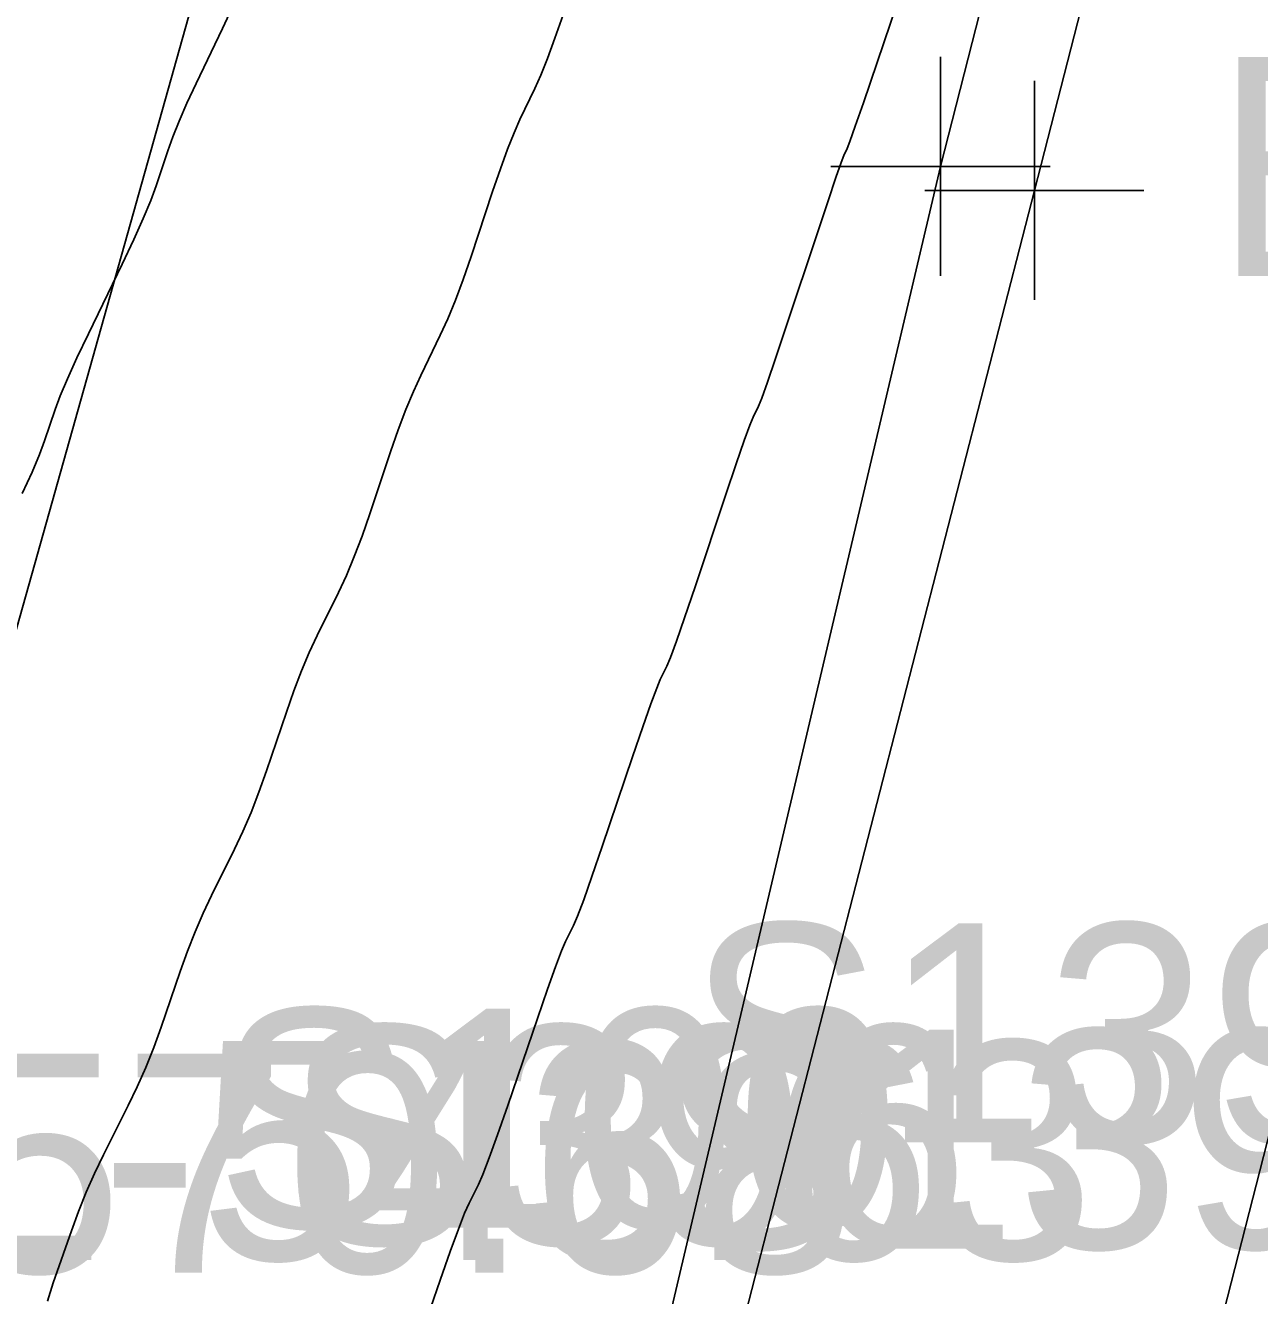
# Model space of a CAD drawing. Extents: x 1724534 to 1727318, y 657156 to 660047.
# Drawn here: x 1725555.49 to 1725578.02, y 659494.8 to 659518 of the extents above; entities that cross this region are included whole.
import ezdxf

# ---------------------------------------------------------------- set-up
doc = ezdxf.new("R2010")
doc.units = 0
for name, color, linetype in [('SURVEY - CONTOURS - Intermediate with optional Text', 7, 'Continuous'), ('SURVEY - DTM - Breaklines', 7, 'Continuous'), ('SURVEY - DTM - Breaklines - Points - Elevations', 7, 'Continuous'), ('SURVEY - DTM - Breaklines - Points - Locators', 7, 'Continuous'), ('SURVEY - DTM - Breaklines - Points - Numbers', 7, 'Continuous'), ('SURVEY - NON-TRANSPORTATION - Features - Points - Elevations', 7, 'Continuous'), ('SURVEY - TRANSPORTATION - Features', 7, 'Continuous'), ('SURVEY - TRANSPORTATION - Features - Points - Locators', 7, 'Continuous'), ('SURVEY - TRANSPORTATION - Features - Points - Numbers', 7, 'Continuous'), ('SURVEY - TRANSPORTATION - Roads', 7, 'Continuous'), ('SURVEY - TRANSPORTATION - Roads - Points - Numbers', 7, 'Continuous'), ('SURVEY - TRANSPORTATION - Roads Text', 7, 'Continuous'), ('SURVEY - UTILITIES - Fiber Optic Cable (Underground) with Text', 7, 'Continuous')]:
    doc.layers.add(name, color=color, linetype=linetype)

msp = doc.modelspace()

# ---------------------------------------------------------------- linework, layer by layer
at = {"layer": 'SURVEY - CONTOURS - Intermediate with optional Text'}
for points in [[(1725571.778, 659519.519), (1725570.784, 659516.585), (1725570.635, 659516.153), (1725570.537, 659515.874), (1725570.488, 659515.749), (1725570.426, 659515.618), (1725570.378, 659515.494), (1725570.283, 659515.22), (1725570.139, 659514.795), (1725569.18, 659511.913), (1725569.032, 659511.479), (1725568.928, 659511.188), (1725568.869, 659511.041), (1725568.772, 659510.841), (1725568.714, 659510.696), (1725568.611, 659510.412), (1725568.465, 659509.989), (1725568.276, 659509.426), (1725567.711, 659507.742), (1725567.52, 659507.177), (1725567.371, 659506.748), (1725567.263, 659506.454), (1725567.197, 659506.294), (1725567.077, 659506.049), (1725567.012, 659505.892), (1725566.906, 659505.605), (1725566.759, 659505.187), (1725566.571, 659504.638), (1725566.018, 659503.001), (1725565.829, 659502.45), (1725565.679, 659502.026), (1725565.567, 659501.728), (1725565.494, 659501.555), (1725565.349, 659501.265), (1725565.276, 659501.095), (1725565.166, 659500.804), (1725565.018, 659500.391), (1725564.834, 659499.856), (1725564.291, 659498.269), (1725564.105, 659497.732), (1725563.954, 659497.313), (1725563.838, 659497.01), (1725563.756, 659496.825), (1725563.586, 659496.487), (1725563.505, 659496.304), (1725563.391, 659496.009), (1725563.242, 659495.601), (1725563.06, 659495.081), (1725562.53, 659493.545)], [(1725559.254, 659518.303), (1725559.085, 659517.94), (1725558.603, 659516.934), (1725558.435, 659516.574), (1725558.292, 659516.249), (1725558.175, 659515.959), (1725558.083, 659515.703), (1725557.872, 659515.066), (1725557.774, 659514.798), (1725557.638, 659514.47), (1725557.464, 659514.083), (1725557.251, 659513.636), (1725556.635, 659512.366), (1725556.424, 659511.922), (1725556.253, 659511.544), (1725556.121, 659511.231), (1725556.029, 659510.983), (1725555.837, 659510.411), (1725555.744, 659510.161), (1725555.607, 659509.839), (1725555.427, 659509.447)], [(1725565.302, 659518.19), (1725565.153, 659517.761), (1725565.018, 659517.394), (1725564.895, 659517.088), (1725564.787, 659516.845), (1725564.514, 659516.276), (1725564.407, 659516.034), (1725564.287, 659515.734), (1725564.157, 659515.377), (1725564.015, 659514.962), (1725563.623, 659513.778), (1725563.477, 659513.355), (1725563.335, 659512.975), (1725563.196, 659512.636), (1725563.06, 659512.339), (1725562.704, 659511.603), (1725562.569, 659511.309), (1725562.432, 659510.978), (1725562.293, 659510.61), (1725562.152, 659510.205), (1725561.774, 659509.076), (1725561.632, 659508.669), (1725561.489, 659508.294), (1725561.345, 659507.95), (1725561.2, 659507.639), (1725560.813, 659506.851), (1725560.669, 659506.542), (1725560.527, 659506.206), (1725560.388, 659505.844), (1725560.251, 659505.455), (1725559.888, 659504.384), (1725559.749, 659503.992), (1725559.606, 659503.623), (1725559.456, 659503.275), (1725559.302, 659502.948), (1725558.883, 659502.106), (1725558.729, 659501.782), (1725558.582, 659501.442), (1725558.442, 659501.086), (1725558.309, 659500.714), (1725557.963, 659499.701), (1725557.828, 659499.326), (1725557.683, 659498.962), (1725557.528, 659498.609), (1725557.363, 659498.267), (1725556.911, 659497.369), (1725556.747, 659497.03), (1725556.595, 659496.685), (1725556.454, 659496.336), (1725556.325, 659495.981), (1725555.995, 659495.028), (1725555.886, 659494.693)]]:
    msp.add_lwpolyline(points, dxfattribs=at)
at = {"layer": 'SURVEY - DTM - Breaklines'}
msp.add_lwpolyline([(1725602.477, 659636.589), (1725597.046, 659612.281), (1725591.056, 659587.95), (1725584.432, 659563.857), (1725578.377, 659539.615), (1725572.193, 659515.421), (1725566.455, 659491.037), (1725562.449, 659475.306), (1725561.076, 659469.841), (1725554.596, 659445.712), (1725548.416, 659421.487), (1725542.14, 659397.279), (1725535.913, 659373.067), (1725529.984, 659349.877), (1725523.806, 659325.59), (1725517.787, 659301.313), (1725511.183, 659275.168), (1725504.884, 659250.966), (1725498.725, 659226.793)], dxfattribs=at)
at = {"layer": 'SURVEY - DTM - Breaklines - Points - Locators'}
for p, q in [((1725572.193, 659517.421), (1725572.193, 659513.421)), ((1725574.193, 659515.421), (1725570.193, 659515.421))]:
    msp.add_line(p, q, dxfattribs=at)
at = {"layer": 'SURVEY - TRANSPORTATION - Features'}
msp.add_lwpolyline([(1725603.581, 659636.317), (1725598.147, 659611.998), (1725592.159, 659587.674), (1725585.904, 659563.486), (1725580.094, 659539.18), (1725573.908, 659514.982), (1725567.671, 659490.732), (1725563.666, 659475.001), (1725562.294, 659469.536), (1725556.226, 659445.299), (1725550.205, 659421.034), (1725543.929, 659396.827), (1725537.702, 659372.615), (1725531.77, 659349.415), (1725525.595, 659325.139), (1725519.577, 659300.865), (1725512.973, 659274.714), (1725506.673, 659250.514), (1725500.512, 659226.334)], dxfattribs=at)
at = {"layer": 'SURVEY - TRANSPORTATION - Features - Points - Locators'}
for p, q in [((1725573.908, 659516.982), (1725573.908, 659512.982)), ((1725575.908, 659514.982), (1725571.908, 659514.982))]:
    msp.add_line(p, q, dxfattribs=at)
at = {"layer": 'SURVEY - TRANSPORTATION - Roads'}
msp.add_lwpolyline([(1725509.717, 659226.971), (1725517.054, 659256.051), (1725522.463, 659277.37), (1725530.246, 659308.405), (1725536.116, 659331.674), (1725536.614, 659333.611), (1725542.122, 659354.908), (1725554.364, 659403.386), (1725567.129, 659453.798), (1725567.617, 659455.737), (1725576.381, 659490.656), (1725576.873, 659492.594), (1725587.785, 659535.219), (1725588.276, 659537.157), (1725594.628, 659562.367), (1725602.882, 659595.344), (1725603.37, 659597.283), (1725609.346, 659620.521)], dxfattribs=at)
at = {"layer": 'SURVEY - UTILITIES - Fiber Optic Cable (Underground) with Text'}
msp.add_lwpolyline([(1725620.739, 659775.717), (1725611.515, 659729.876), (1725595.678, 659670.817), (1725588.852, 659637.987), (1725579.945, 659608.985), (1725572.052, 659574.699), (1725561.954, 659530.586), (1725538.949, 659448.715), (1725526.808, 659392.271), (1725505.744, 659313.434), (1725493.556, 659248.407)], dxfattribs=at)

# ---------------------------------------------------------------- texts
at = {"layer": 'SURVEY - DTM - Breaklines - Points - Elevations'}
for s, p in [('EL-540.70', (1725577.193, 659513.421)), ('EL-570.68', (1725545.965, 659495.216))]:
    msp.add_text(s, height=4, dxfattribs=at).set_placement(p)
at = {"layer": 'SURVEY - DTM - Breaklines - Points - Numbers'}
msp.add_text('S100', height=4, dxfattribs=at).set_placement((1725558.946, 659496.037))
at = {"layer": 'SURVEY - NON-TRANSPORTATION - Features - Points - Elevations'}
msp.add_text('EL-543.63', height=4, dxfattribs=at).set_placement((1725550.325, 659495.45))
at = {"layer": 'SURVEY - TRANSPORTATION - Features - Points - Numbers'}
msp.add_text('S396', height=4, dxfattribs=at).set_placement((1725560.225, 659495.732))
at = {"layer": 'SURVEY - TRANSPORTATION - Roads - Points - Numbers'}
for s, p in [('S1399', (1725567.57, 659497.594)), ('S1398', (1725567.046, 659495.656))]:
    msp.add_text(s, height=4, dxfattribs=at).set_placement(p)
at = {"layer": 'SURVEY - TRANSPORTATION - Roads Text'}
msp.add_text('I-440 EASTBOUND EXIT RAMP (ASP)', height=6, rotation=255.7467, dxfattribs=at).set_placement((1725610.504, 659607.819))

doc.saveas('drawing.dxf')
